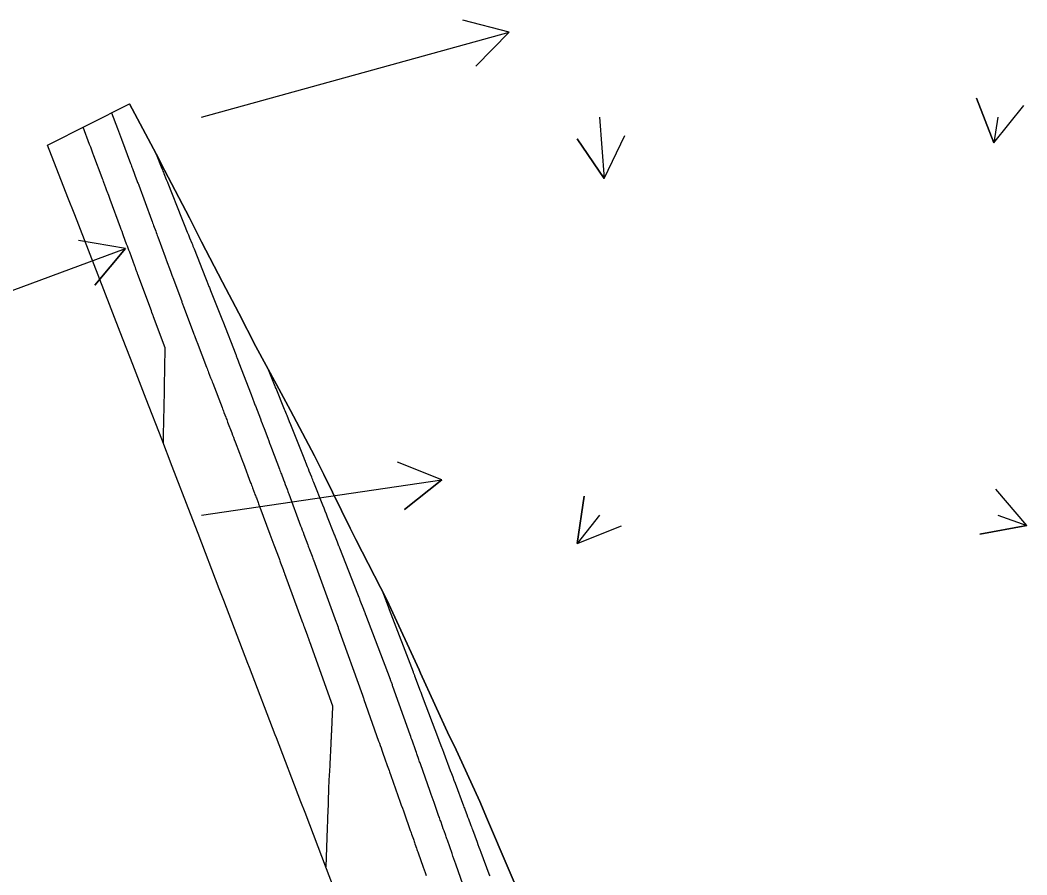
# Model space of a CAD drawing. Extents: x 954385 to 988206, y 1868364 to 1924553.
# Drawn here: x 987434.3 to 987560.8, y 1870073.7 to 1870181.1 of the extents above; entities that cross this region are included whole.
import ezdxf

# ---------------------------------------------------------------- set-up
doc = ezdxf.new("R2010")
doc.units = 0
for name, color, linetype in [('15', 7, 'Continuous'), ('24', 7, 'Continuous'), ('26', 7, 'Continuous')]:
    doc.layers.add(name, color=color, linetype=linetype)

msp = doc.modelspace()

# ---------------------------------------------------------------- linework, layer by layer
at = {"layer": '15'}
for points in [[(987497.01, 1870071.32), (987495.63, 1870074.58), (987493.06, 1870080.65), (987492.07, 1870082.96), (987488.88, 1870089.88), (987488.24, 1870091.21), (987484.63, 1870099.07), (987484.44, 1870099.48), (987480.64, 1870107.75), (987480.38, 1870108.27), (987476.52, 1870115.86), (987475.78, 1870117.3), (987472.5, 1870124.03), (987471.32, 1870126.39), (987468.28, 1870132.09), (987466.54, 1870135.33), (987463.96, 1870140.1), (987461.79, 1870144.28), (987459.77, 1870148.18), (987457.14, 1870153.27), (987455.6, 1870156.26), (987452.49, 1870162.26), (987451.43, 1870164.33), (987448.09, 1870170.59)], [(987445.83, 1870169.46), (987446.57, 1870167.49), (987446.69, 1870167.16), (987446.81, 1870166.84), (987446.94, 1870166.51), (987447.06, 1870166.18), (987448.21, 1870163.11), (987448.27, 1870162.95), (987448.33, 1870162.79), (987448.39, 1870162.64), (987448.45, 1870162.48), (987448.71, 1870161.77), (987448.8, 1870161.53), (987448.89, 1870161.3), (987449.06, 1870160.84), (987449.1, 1870160.72), (987449.15, 1870160.61), (987449.19, 1870160.49), (987449.23, 1870160.37), (987450.85, 1870156.01), (987450.91, 1870155.83), (987450.98, 1870155.65), (987451.04, 1870155.48), (987451.11, 1870155.3), (987451.37, 1870154.59), (987451.43, 1870154.42), (987451.5, 1870154.24), (987451.56, 1870154.06), (987451.63, 1870153.89), (987452.55, 1870151.37), (987452.6, 1870151.26), (987452.65, 1870151.11), (987452.67, 1870151.05), (987452.68, 1870151.02), (987453.22, 1870149.57), (987453.41, 1870149.06), (987453.59, 1870148.56), (987454.63, 1870145.78), (987454.64, 1870145.74), (987454.66, 1870145.69), (987454.67, 1870145.65), (987454.69, 1870145.61), (987454.78, 1870145.36), (987454.81, 1870145.27), (987456.12, 1870141.77), (987456.16, 1870141.67), (987456.19, 1870141.58), (987456.23, 1870141.48), (987456.27, 1870141.38), (987456.45, 1870140.9), (987456.53, 1870140.71), (987456.56, 1870140.62), (987457.76, 1870137.52), (987457.82, 1870137.36), (987457.89, 1870137.19), (987457.95, 1870137.02), (987458.01, 1870136.86), (987458.27, 1870136.19), (987458.33, 1870136.02), (987458.4, 1870135.85), (987458.46, 1870135.69), (987458.53, 1870135.52), (987459.71, 1870132.43), (987459.77, 1870132.28), (987459.83, 1870132.13), (987459.88, 1870131.98), (987459.94, 1870131.83), (987460.17, 1870131.22), (987460.23, 1870131.07), (987460.29, 1870130.92), (987460.34, 1870130.77), (987460.4, 1870130.62), (987460.92, 1870129.26), (987461.03, 1870128.98), (987461.13, 1870128.7), (987461.24, 1870128.42), (987461.34, 1870128.15), (987461.88, 1870126.72), (987462.01, 1870126.38), (987462.14, 1870126.05), (987462.26, 1870125.72), (987462.39, 1870125.39), (987463.29, 1870123), (987463.35, 1870122.84), (987463.41, 1870122.68), (987463.47, 1870122.51), (987463.53, 1870122.35), (987463.79, 1870121.68), (987463.84, 1870121.53), (987463.9, 1870121.38), (987463.95, 1870121.24), (987464.01, 1870121.09), (987464.23, 1870120.5), (987464.29, 1870120.35), (987464.34, 1870120.2), (987464.4, 1870120.06), (987464.45, 1870119.91), (987465.71, 1870116.52), (987465.84, 1870116.19), (987465.96, 1870115.86), (987466.09, 1870115.53), (987466.21, 1870115.19), (987466.86, 1870113.46), (987466.9, 1870113.33), (987466.95, 1870113.2), (987467, 1870113.07), (987467.05, 1870112.95), (987467.29, 1870112.29), (987467.36, 1870112.11), (987467.47, 1870111.81), (987467.49, 1870111.76), (987467.51, 1870111.7), (987467.53, 1870111.64), (987467.56, 1870111.58), (987469.74, 1870105.63), (987469.81, 1870105.44), (987469.88, 1870105.25), (987469.95, 1870105.06), (987470.02, 1870104.87), (987470.44, 1870103.74), (987470.45, 1870103.71), (987470.48, 1870103.61), (987470.6, 1870103.29), (987470.62, 1870103.23), (987470.64, 1870103.18), (987470.66, 1870103.12), (987470.68, 1870103.06), (987473.57, 1870094.98), (987473.58, 1870094.94), (987473.59, 1870094.9), (987473.59, 1870094.86), (987473.59, 1870094.82), (987473.58, 1870094.58), (987473.57, 1870094.52), (987473.55, 1870094.19), (987473.55, 1870094.13), (987473.55, 1870094.07), (987473.55, 1870094.01), (987473.54, 1870093.96), (987473.44, 1870091.9), (987473.44, 1870091.76), (987473.43, 1870091.62), (987473.42, 1870091.48), (987473.42, 1870091.34), (987473.39, 1870090.78), (987473.38, 1870090.64), (987473.38, 1870090.5), (987473.37, 1870090.36), (987473.36, 1870090.22), (987473.24, 1870087.61), (987473.22, 1870087.3), (987473.21, 1870086.98), (987473.19, 1870086.66), (987473.17, 1870086.35), (987473.09, 1870084.67), (987473.08, 1870084.56), (987473.08, 1870084.45), (987473.08, 1870084.35), (987473.07, 1870084.24), (987473.06, 1870083.79), (987473.05, 1870083.7), (987473.05, 1870083.6), (987473.04, 1870083.5), (987473.04, 1870083.4), (987473.03, 1870083.01), (987473.02, 1870082.92), (987473.02, 1870082.82), (987473.02, 1870082.72), (987473.01, 1870082.62), (987472.95, 1870080.89), (987472.94, 1870080.56), (987472.93, 1870080.24), (987472.92, 1870079.92), (987472.91, 1870079.6), (987472.73, 1870074.74)], [(987452.33, 1870127.93), (987452.34, 1870128.33), (987452.34, 1870128.42), (987452.34, 1870128.56), (987452.34, 1870128.61), (987452.4, 1870131.2), (987452.4, 1870131.54), (987452.41, 1870131.88), (987452.42, 1870132.22), (987452.42, 1870132.56), (987452.46, 1870134.48), (987452.46, 1870134.64), (987452.47, 1870134.91), (987452.47, 1870135.01), (987452.47, 1870135.12), (987452.56, 1870139.8), (987452.56, 1870139.81), (987452.56, 1870139.82), (987452.56, 1870139.83), (987452.56, 1870139.84), (987452.56, 1870139.88), (987452.56, 1870139.9), (987452.56, 1870139.91), (987452.56, 1870139.92), (987452.56, 1870139.93), (987451.11, 1870143.82), (987451.08, 1870143.88), (987451.06, 1870143.95), (987451.03, 1870144.01), (987451.01, 1870144.08), (987450.89, 1870144.4), (987450.82, 1870144.6), (987449.13, 1870149.15), (987449.1, 1870149.24), (987449.07, 1870149.32), (987449.04, 1870149.41), (987449.01, 1870149.5), (987448.88, 1870149.85), (987448.81, 1870150.02), (987448.75, 1870150.19), (987448.1, 1870151.96), (987448, 1870152.22), (987447.91, 1870152.48), (987447.81, 1870152.74), (987447.72, 1870152.99), (987447.33, 1870154.03), (987447.24, 1870154.29), (987447.14, 1870154.55), (987447.05, 1870154.81), (987446.95, 1870155.07), (987445.65, 1870158.58), (987445.61, 1870158.7), (987445.56, 1870158.83), (987445.52, 1870158.95), (987445.47, 1870159.07), (987445.29, 1870159.57), (987445.24, 1870159.69), (987445.2, 1870159.81), (987445.15, 1870159.93), (987445.11, 1870160.06), (987444.86, 1870160.71), (987444.81, 1870160.86), (987444.75, 1870161.01), (987444.69, 1870161.16), (987444.64, 1870161.31), (987443.61, 1870164.06), (987443.47, 1870164.42), (987443.34, 1870164.78), (987443.2, 1870165.14), (987443.07, 1870165.5), (987442.25, 1870167.67)], [(987451.31, 1870164.55), (987451.4, 1870164.33), (987451.42, 1870164.28), (987452.15, 1870162.46), (987452.21, 1870162.31), (987452.28, 1870162.16), (987452.34, 1870162), (987452.4, 1870161.85), (987452.7, 1870161.09), (987452.83, 1870160.78), (987452.89, 1870160.63), (987454.62, 1870156.29), (987454.71, 1870156.08), (987454.79, 1870155.86), (987454.88, 1870155.64), (987454.96, 1870155.43), (987455.34, 1870154.48), (987455.48, 1870154.13), (987455.62, 1870153.78), (987455.9, 1870153.08), (987455.97, 1870152.91), (987456.04, 1870152.73), (987456.11, 1870152.56), (987456.18, 1870152.38), (987457.64, 1870148.72), (987457.79, 1870148.32), (987458.06, 1870147.66), (987458.11, 1870147.53), (987458.16, 1870147.4), (987458.22, 1870147.27), (987458.27, 1870147.13), (987459.76, 1870143.4), (987459.77, 1870143.39), (987459.77, 1870143.37), (987459.8, 1870143.31), (987459.8, 1870143.3), (987461.42, 1870139.09), (987461.46, 1870139.01), (987461.49, 1870138.92), (987461.52, 1870138.83), (987461.56, 1870138.75), (987461.72, 1870138.31), (987461.82, 1870138.05), (987463.34, 1870134.09), (987463.39, 1870133.97), (987463.44, 1870133.85), (987463.48, 1870133.73), (987463.53, 1870133.61), (987463.75, 1870133.02), (987463.84, 1870132.78), (987463.89, 1870132.66), (987464.51, 1870131.03), (987464.63, 1870130.72), (987464.75, 1870130.42), (987464.86, 1870130.11), (987464.98, 1870129.8), (987465.44, 1870128.58), (987465.56, 1870128.27), (987465.68, 1870127.96), (987465.79, 1870127.66), (987465.91, 1870127.35), (987466.91, 1870124.71), (987466.97, 1870124.54), (987467.03, 1870124.38), (987467.1, 1870124.21), (987467.16, 1870124.05), (987467.42, 1870123.34), (987467.53, 1870123.05), (987467.64, 1870122.77), (987467.86, 1870122.19), (987467.91, 1870122.05), (987467.96, 1870121.9), (987468.02, 1870121.76), (987468.07, 1870121.61), (987469.57, 1870117.59), (987469.67, 1870117.32), (987469.77, 1870117.05), (987469.87, 1870116.78), (987469.97, 1870116.51), (987470.47, 1870115.18), (987470.53, 1870115.03), (987470.58, 1870114.89), (987470.64, 1870114.74), (987470.69, 1870114.59), (987471, 1870113.75), (987471.05, 1870113.63), (987471.11, 1870113.46), (987471.13, 1870113.42), (987471.14, 1870113.38), (987471.16, 1870113.33), (987471.17, 1870113.29), (987474.05, 1870105.46), (987474.08, 1870105.38), (987474.28, 1870104.84), (987474.3, 1870104.77), (987477.33, 1870096.29), (987477.37, 1870096.19), (987477.46, 1870095.94), (987477.49, 1870095.85), (987477.52, 1870095.76), (987479.37, 1870090.54), (987479.47, 1870090.25), (987479.57, 1870089.97), (987479.67, 1870089.69), (987479.77, 1870089.4), (987480.29, 1870087.94), (987480.33, 1870087.82), (987480.37, 1870087.71), (987480.41, 1870087.59), (987480.46, 1870087.47), (987480.68, 1870086.84), (987480.74, 1870086.66), (987480.83, 1870086.43), (987480.85, 1870086.37), (987480.87, 1870086.31), (987480.89, 1870086.25), (987480.91, 1870086.19), (987482.09, 1870082.86), (987482.22, 1870082.49), (987482.35, 1870082.12), (987482.48, 1870081.75), (987482.61, 1870081.37), (987483.29, 1870079.44), (987483.35, 1870079.29), (987483.4, 1870079.14), (987483.45, 1870078.99), (987483.51, 1870078.84), (987483.73, 1870078.21), (987483.78, 1870078.07), (987483.83, 1870077.93), (987483.88, 1870077.78), (987483.93, 1870077.64), (987484.13, 1870077.06), (987484.18, 1870076.92), (987484.23, 1870076.77), (987484.28, 1870076.63), (987484.33, 1870076.49), (987484.96, 1870074.69), (987485.09, 1870074.34), (987485.21, 1870074), (987485.33, 1870073.65)], [(987489.98, 1870072.43), (987489.06, 1870075.07), (987488.94, 1870075.4), (987488.83, 1870075.73), (987488.71, 1870076.06), (987488.59, 1870076.39), (987488, 1870078.1), (987487.95, 1870078.24), (987487.9, 1870078.38), (987487.85, 1870078.52), (987487.79, 1870078.67), (987487.59, 1870079.24), (987487.49, 1870079.52), (987487.39, 1870079.81), (987487.17, 1870080.45), (987487.11, 1870080.6), (987487.06, 1870080.75), (987487.01, 1870080.91), (987486.95, 1870081.06), (987486.33, 1870082.81), (987486.21, 1870083.15), (987486.09, 1870083.49), (987485.97, 1870083.84), (987485.85, 1870084.18), (987484.62, 1870087.67), (987484.57, 1870087.8), (987484.52, 1870087.94), (987484.48, 1870088.07), (987484.43, 1870088.2), (987484.16, 1870088.95), (987484.12, 1870089.08), (987484.04, 1870089.29), (987484, 1870089.42), (987483.61, 1870090.51), (987483.54, 1870090.71), (987483.47, 1870090.91), (987483.4, 1870091.1), (987483.33, 1870091.3), (987481.17, 1870097.39), (987481.13, 1870097.49), (987481.1, 1870097.6), (987480.98, 1870097.92), (987480.96, 1870097.98), (987480.9, 1870098.14), (987480.89, 1870098.16), (987480.88, 1870098.19), (987480.87, 1870098.22), (987480.86, 1870098.25), (987477.76, 1870106.41), (987477.74, 1870106.45), (987477.71, 1870106.53), (987477.59, 1870106.85), (987477.56, 1870106.91), (987477.54, 1870106.97), (987477.52, 1870107.03), (987477.5, 1870107.08), (987477.07, 1870108.18), (987476.99, 1870108.39), (987476.91, 1870108.59), (987476.83, 1870108.79), (987476.75, 1870109), (987474.49, 1870114.78), (987474.47, 1870114.84), (987474.44, 1870114.9), (987474.42, 1870114.97), (987474.39, 1870115.03), (987474.24, 1870115.41), (987474.19, 1870115.54), (987473.95, 1870116.16), (987473.9, 1870116.28), (987473.85, 1870116.4), (987473.8, 1870116.53), (987473.75, 1870116.65), (987472.96, 1870118.66), (987472.81, 1870119.04), (987472.66, 1870119.42), (987472.51, 1870119.79), (987472.36, 1870120.17), (987471.23, 1870123.03), (987471.16, 1870123.2), (987471.09, 1870123.37), (987471.03, 1870123.54), (987470.96, 1870123.71), (987470.66, 1870124.45), (987470.55, 1870124.72), (987470.44, 1870125), (987470.22, 1870125.55), (987470.17, 1870125.69), (987470.11, 1870125.83), (987470.06, 1870125.96), (987470, 1870126.1), (987468.5, 1870129.86), (987468.34, 1870130.25), (987468.18, 1870130.64), (987467.87, 1870131.43), (987467.79, 1870131.62), (987467.71, 1870131.82), (987467.63, 1870132.02), (987467.55, 1870132.21), (987466.5, 1870134.82), (987466.43, 1870134.98), (987466.36, 1870135.15), (987466.35, 1870135.19), (987466.33, 1870135.23), (987466.31, 1870135.27), (987466.3, 1870135.31), (987465.53, 1870137.2)], [(987479.81, 1870109.4), (987480.27, 1870108.22), (987480.28, 1870108.19), (987480.43, 1870107.79), (987480.45, 1870107.73), (987480.48, 1870107.67), (987480.5, 1870107.61), (987480.52, 1870107.55), (987480.66, 1870107.19), (987480.71, 1870107.07), (987483.69, 1870099.24), (987483.72, 1870099.16), (987483.75, 1870099.07), (987483.86, 1870098.8), (987483.89, 1870098.72), (987483.89, 1870098.71), (987484.46, 1870097.2), (987484.56, 1870096.95), (987484.65, 1870096.69), (987484.75, 1870096.44), (987484.84, 1870096.18), (987486.89, 1870090.76), (987486.94, 1870090.63), (987486.99, 1870090.5), (987487.14, 1870090.11), (987487.19, 1870089.98), (987487.38, 1870089.46), (987487.42, 1870089.35), (987487.46, 1870089.25), (987487.5, 1870089.14), (987487.55, 1870089.03), (987488.37, 1870086.84), (987488.52, 1870086.44), (987488.67, 1870086.04), (987488.82, 1870085.64), (987488.97, 1870085.24), (987490.04, 1870082.38), (987490.09, 1870082.24), (987490.14, 1870082.11), (987490.19, 1870081.97), (987490.24, 1870081.84), (987490.45, 1870081.29), (987490.55, 1870081.02), (987490.65, 1870080.75), (987490.9, 1870080.07), (987490.96, 1870079.91), (987491.02, 1870079.75), (987491.08, 1870079.59), (987491.14, 1870079.43), (987491.73, 1870077.85), (987491.85, 1870077.53), (987491.97, 1870077.21), (987492.08, 1870076.89), (987492.2, 1870076.58), (987493.21, 1870073.86), (987493.27, 1870073.72), (987493.32, 1870073.58)]]:
    msp.add_lwpolyline(points, dxfattribs=at)
at = {"layer": '24'}
msp.add_lwpolyline([(987473.71, 1870072.16), (987472.82, 1870074.49), (987470.13, 1870081.54), (987469.61, 1870082.91), (987466.55, 1870090.92), (987466.39, 1870091.33), (987463.17, 1870099.76), (987462.96, 1870100.3), (987459.93, 1870108.19), (987459.36, 1870109.68), (987456.69, 1870116.62), (987455.75, 1870119.07), (987453.44, 1870125.05), (987452.12, 1870128.46), (987450.18, 1870133.49), (987448.49, 1870137.85), (987446.91, 1870141.93), (987444.84, 1870147.25), (987443.63, 1870150.37), (987441.19, 1870156.66), (987440.34, 1870158.82), (987437.77, 1870165.41), (987448.09, 1870170.59), (987451.43, 1870164.33), (987452.49, 1870162.26), (987455.6, 1870156.26), (987457.14, 1870153.27), (987459.77, 1870148.18), (987461.79, 1870144.28), (987463.96, 1870140.1), (987466.54, 1870135.33), (987468.28, 1870132.09), (987471.32, 1870126.39), (987472.5, 1870124.03), (987475.78, 1870117.3), (987476.52, 1870115.86), (987480.38, 1870108.27), (987480.64, 1870107.75), (987484.44, 1870099.48), (987484.63, 1870099.07), (987488.24, 1870091.21), (987488.88, 1870089.88), (987492.07, 1870082.96), (987493.06, 1870080.65), (987495.63, 1870074.58), (987497.01, 1870071.32)], dxfattribs=at)
at = {"layer": '26'}
for points in [[(987457.13, 1870168.93), (987495.77, 1870179.62), (987491.56, 1870175.34), (987495.77, 1870179.62), (987489.96, 1870181.12)], [(987557.13, 1870168.93), (987556.64, 1870165.71), (987554.46, 1870171.3), (987556.64, 1870165.71), (987560.39, 1870170.39)], [(987507.13, 1870168.93), (987507.7, 1870161.22), (987504.32, 1870166.19), (987507.7, 1870161.22), (987510.31, 1870166.63)], [(987357.13, 1870118.93), (987447.57, 1870152.42), (987443.74, 1870147.8), (987447.57, 1870152.42), (987441.66, 1870153.43)], [(987457.13, 1870118.93), (987487.32, 1870123.37), (987482.62, 1870119.65), (987487.32, 1870123.37), (987481.75, 1870125.58)], [(987507.13, 1870118.93), (987504.29, 1870115.36), (987505.18, 1870121.29), (987504.29, 1870115.36), (987509.88, 1870117.56)], [(987557.13, 1870118.93), (987560.79, 1870117.62), (987554.89, 1870116.54), (987560.79, 1870117.62), (987556.91, 1870122.19)]]:
    msp.add_lwpolyline(points, dxfattribs=at)

doc.saveas('drawing.dxf')
